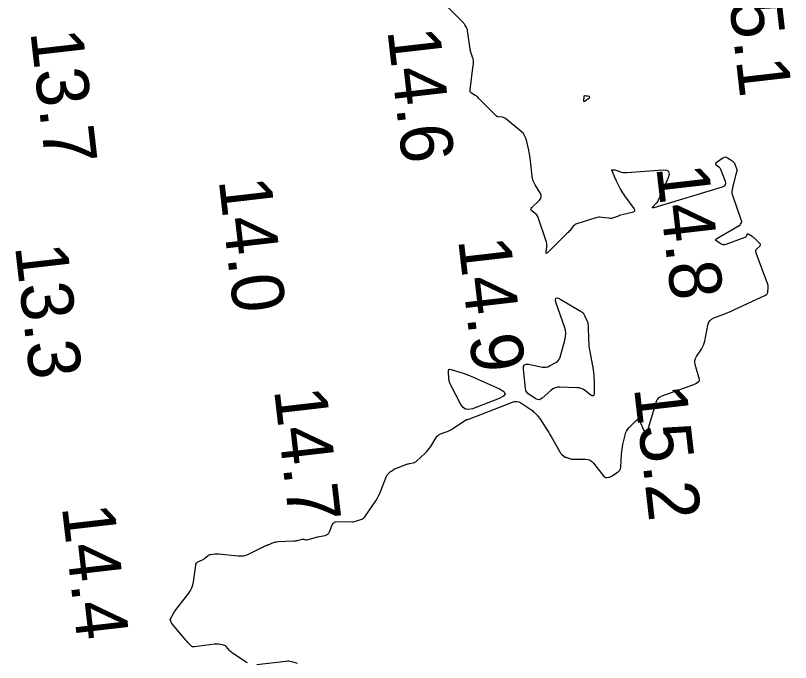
# Model space of a CAD drawing. Extents: x 1023796 to 1112670, y 656573 to 837340.
# Drawn here: x 1109801.7 to 1109875.9, y 681127.5 to 681189.4 of the extents above; entities that cross this region are included whole.
import ezdxf

# ---------------------------------------------------------------- set-up
doc = ezdxf.new("R2010")
doc.units = 0
doc.layers.add('V-CHAN-CONT-15FT', color=7, linetype='Continuous')
doc.layers.add('V-TOPO-SOUN', color=7, linetype='Continuous')

msp = doc.modelspace()

# ---------------------------------------------------------------- linework, layer by layer
at = {"layer": 'V-CHAN-CONT-15FT'}
for points in [[(1109858.978, 681174.599), (1109858.79, 681174.585), (1109858.772, 681174.582), (1109858.763, 681174.574), (1109858.763, 681174.562), (1109858.773, 681174.547), (1109858.832, 681174.476), (1109858.846, 681174.458), (1109858.858, 681174.439), (1109858.869, 681174.419), (1109858.878, 681174.398), (1109859.065, 681173.91), (1109859.1, 681173.822), (1109859.137, 681173.735), (1109859.177, 681173.649), (1109859.22, 681173.564), (1109859.64, 681172.751), (1109859.727, 681172.59), (1109859.82, 681172.432), (1109859.92, 681172.277), (1109860.025, 681172.127), (1109860.907, 681170.916), (1109860.98, 681170.778), (1109860.981, 681170.668), (1109860.908, 681170.586), (1109860.761, 681170.531), (1109859.907, 681170.342), (1109859.786, 681170.313), (1109859.665, 681170.28), (1109859.546, 681170.243), (1109859.428, 681170.201), (1109858.958, 681170.028), (1109858.84, 681169.993), (1109858.72, 681169.973), (1109858.598, 681169.968), (1109858.475, 681169.979), (1109857.84, 681170.074), (1109857.694, 681170.088), (1109857.548, 681170.085), (1109857.404, 681170.065), (1109857.262, 681170.029), (1109855.458, 681169.46), (1109855.358, 681169.421), (1109855.266, 681169.368), (1109855.184, 681169.301), (1109855.11, 681169.222), (1109854.834, 681168.878), (1109854.764, 681168.793), (1109854.691, 681168.71), (1109854.616, 681168.63), (1109854.539, 681168.552), (1109852.639, 681166.688), (1109852.567, 681166.63), (1109852.52, 681166.622), (1109852.5, 681166.664), (1109852.506, 681166.757), (1109852.58, 681167.231), (1109852.592, 681167.349), (1109852.589, 681167.465), (1109852.573, 681167.581), (1109852.542, 681167.695), (1109851.758, 681170.064), (1109851.715, 681170.167), (1109851.659, 681170.261), (1109851.59, 681170.345), (1109851.507, 681170.42), (1109851.148, 681170.701), (1109851.08, 681170.772), (1109851.054, 681170.846), (1109851.072, 681170.922), (1109851.132, 681171), (1109851.875, 681171.716), (1109851.994, 681171.866), (1109852.047, 681172.024), (1109852.036, 681172.191), (1109851.959, 681172.366), (1109851.47, 681173.174), (1109851.363, 681173.372), (1109851.28, 681173.578), (1109851.219, 681173.792), (1109851.182, 681174.014), (1109851.012, 681175.495), (1109850.98, 681175.745), (1109850.941, 681175.993), (1109850.896, 681176.241), (1109850.844, 681176.487), (1109850.623, 681177.47), (1109850.55, 681177.706), (1109850.443, 681177.92), (1109850.301, 681178.113), (1109850.125, 681178.284), (1109848.634, 681179.524), (1109848.567, 681179.572), (1109848.495, 681179.609), (1109848.418, 681179.633), (1109848.336, 681179.646), (1109847.853, 681179.684), (1109847.843, 681179.686), (1109847.835, 681179.691), (1109847.829, 681179.697), (1109847.825, 681179.707), (1109847.808, 681179.758), (1109847.806, 681179.763), (1109847.803, 681179.765), (1109847.799, 681179.765), (1109847.795, 681179.762), (1109847.776, 681179.747), (1109847.772, 681179.744), (1109847.767, 681179.743), (1109847.763, 681179.744), (1109847.759, 681179.748), (1109846.043, 681181.492), (1109845.97, 681181.563), (1109845.892, 681181.629), (1109845.811, 681181.69), (1109845.725, 681181.746), (1109845.376, 681181.962), (1109845.302, 681182.022), (1109845.252, 681182.094), (1109845.228, 681182.178), (1109845.229, 681182.273), (1109845.538, 681184.639), (1109845.544, 681184.695), (1109845.549, 681184.752), (1109845.551, 681184.809), (1109845.55, 681184.866), (1109845.545, 681185.095), (1109845.541, 681185.152), (1109845.533, 681185.208), (1109845.521, 681185.263), (1109845.504, 681185.317), (1109845.338, 681185.784), (1109845.306, 681185.88), (1109845.28, 681185.977), (1109845.258, 681186.076), (1109845.241, 681186.176), (1109844.986, 681187.965), (1109844.972, 681188.038), (1109844.95, 681188.109), (1109844.921, 681188.178), (1109844.885, 681188.244), (1109844.725, 681188.501), (1109844.684, 681188.564), (1109844.639, 681188.625), (1109844.59, 681188.682), (1109844.538, 681188.737), (1109842.994, 681190.289)], [(1109823.911, 681127.446), (1109823.826, 681127.489), (1109823.745, 681127.539), (1109822.563, 681128.327), (1109822.469, 681128.394), (1109822.379, 681128.467), (1109822.294, 681128.544), (1109822.213, 681128.628), (1109821.877, 681128.996), (1109821.806, 681129.062), (1109821.727, 681129.113), (1109821.641, 681129.149), (1109821.546, 681129.17), (1109821.152, 681129.223), (1109821.054, 681129.234), (1109820.955, 681129.237), (1109820.857, 681129.234), (1109820.758, 681129.224), (1109818.843, 681128.964), (1109818.756, 681128.961), (1109818.676, 681128.978), (1109818.602, 681129.015), (1109818.535, 681129.071), (1109818.282, 681129.335), (1109818.219, 681129.402), (1109818.157, 681129.47), (1109818.097, 681129.538), (1109818.037, 681129.608), (1109816.692, 681131.215), (1109816.667, 681131.249), (1109816.644, 681131.283), (1109816.624, 681131.32), (1109816.606, 681131.358), (1109816.543, 681131.514), (1109816.532, 681131.553), (1109816.53, 681131.591), (1109816.537, 681131.628), (1109816.553, 681131.665), (1109816.835, 681132.155), (1109816.891, 681132.248), (1109816.949, 681132.339), (1109817.011, 681132.428), (1109817.075, 681132.514), (1109818.308, 681134.113), (1109818.475, 681134.361), (1109818.606, 681134.624), (1109818.7, 681134.902), (1109818.758, 681135.196), (1109818.967, 681136.794), (1109818.991, 681136.891), (1109819.035, 681136.974), (1109819.099, 681137.041), (1109819.184, 681137.095), (1109819.606, 681137.3), (1109819.678, 681137.337), (1109819.747, 681137.379), (1109819.814, 681137.425), (1109819.878, 681137.476), (1109820.128, 681137.685), (1109820.193, 681137.732), (1109820.263, 681137.769), (1109820.337, 681137.797), (1109820.415, 681137.814), (1109820.79, 681137.871), (1109820.879, 681137.882), (1109820.969, 681137.887), (1109821.058, 681137.886), (1109821.148, 681137.879), (1109823.046, 681137.678), (1109823.298, 681137.669), (1109823.543, 681137.694), (1109823.783, 681137.754), (1109824.016, 681137.849), (1109825.299, 681138.477), (1109825.348, 681138.501), (1109825.398, 681138.525), (1109825.447, 681138.548), (1109825.497, 681138.571), (1109825.695, 681138.664), (1109825.745, 681138.687), (1109825.795, 681138.709), (1109825.845, 681138.73), (1109825.896, 681138.751), (1109826.422, 681138.957), (1109826.528, 681138.993), (1109826.635, 681139.02), (1109826.745, 681139.038), (1109826.856, 681139.048), (1109828.334, 681139.107), (1109828.426, 681139.113), (1109828.518, 681139.123), (1109828.609, 681139.138), (1109828.7, 681139.157), (1109829.17, 681139.265), (1109829.206, 681139.271), (1109829.243, 681139.273), (1109829.28, 681139.27), (1109829.316, 681139.262), (1109829.462, 681139.222), (1109829.499, 681139.215), (1109829.535, 681139.212), (1109829.572, 681139.215), (1109829.608, 681139.223), (1109830.197, 681139.388), (1109830.308, 681139.418), (1109830.419, 681139.446), (1109830.53, 681139.471), (1109830.642, 681139.495), (1109831.354, 681139.636), (1109831.497, 681139.682), (1109831.617, 681139.757), (1109831.712, 681139.861), (1109831.782, 681139.994), (1109832.042, 681140.651), (1109832.118, 681140.79), (1109832.221, 681140.888), (1109832.352, 681140.946), (1109832.509, 681140.964), (1109833.918, 681140.943), (1109834.041, 681140.947), (1109834.162, 681140.962), (1109834.281, 681140.989), (1109834.398, 681141.027), (1109834.861, 681141.204), (1109834.97, 681141.255), (1109835.069, 681141.322), (1109835.155, 681141.403), (1109835.229, 681141.498), (1109836.198, 681142.952), (1109836.341, 681143.181), (1109836.472, 681143.416), (1109836.589, 681143.657), (1109836.694, 681143.906), (1109837.241, 681145.306), (1109837.265, 681145.36), (1109837.295, 681145.41), (1109837.33, 681145.456), (1109837.371, 681145.499), (1109837.561, 681145.678), (1109837.597, 681145.71), (1109837.633, 681145.741), (1109837.671, 681145.771), (1109837.709, 681145.799), (1109837.866, 681145.91), (1109837.906, 681145.937), (1109837.947, 681145.961), (1109837.99, 681145.982), (1109838.034, 681146.001), (1109839.091, 681146.417), (1109839.176, 681146.449), (1109839.262, 681146.476), (1109839.349, 681146.499), (1109839.437, 681146.519), (1109839.791, 681146.589), (1109839.877, 681146.612), (1109839.958, 681146.646), (1109840.032, 681146.691), (1109840.102, 681146.747), (1109840.928, 681147.509), (1109841.079, 681147.659), (1109841.219, 681147.817), (1109841.348, 681147.985), (1109841.465, 681148.161), (1109841.989, 681149.009), (1109842.071, 681149.12), (1109842.167, 681149.213), (1109842.278, 681149.288), (1109842.404, 681149.344), (1109842.938, 681149.533), (1109843.07, 681149.584), (1109843.198, 681149.642), (1109843.322, 681149.708), (1109843.443, 681149.781), (1109844.839, 681150.681), (1109844.86, 681150.693), (1109844.881, 681150.704), (1109844.902, 681150.712), (1109844.925, 681150.719), (1109845.016, 681150.744), (1109845.039, 681150.751), (1109845.062, 681150.758), (1109845.084, 681150.766), (1109845.106, 681150.774), (1109849.278, 681152.394), (1109849.485, 681152.45), (1109849.687, 681152.456), (1109849.883, 681152.41), (1109850.075, 681152.314), (1109851.034, 681151.697), (1109851.12, 681151.639), (1109851.202, 681151.576), (1109851.279, 681151.508), (1109851.354, 681151.436), (1109851.643, 681151.139), (1109851.713, 681151.063), (1109851.78, 681150.984), (1109851.842, 681150.902), (1109851.901, 681150.816), (1109852.524, 681149.865), (1109852.646, 681149.677), (1109852.764, 681149.486), (1109852.878, 681149.294), (1109852.99, 681149.099), (1109853.814, 681147.634), (1109853.849, 681147.577), (1109853.888, 681147.523), (1109853.93, 681147.472), (1109853.976, 681147.424), (1109854.233, 681147.176), (1109854.25, 681147.162), (1109854.269, 681147.151), (1109854.289, 681147.143), (1109854.311, 681147.137), (1109854.4, 681147.123), (1109854.423, 681147.119), (1109854.445, 681147.113), (1109854.466, 681147.107), (1109854.487, 681147.099), (1109854.758, 681146.989), (1109854.811, 681146.971), (1109854.865, 681146.957), (1109854.92, 681146.949), (1109854.975, 681146.946), (1109856.285, 681146.927), (1109856.51, 681146.901), (1109856.713, 681146.829), (1109856.893, 681146.711), (1109857.051, 681146.548), (1109858.072, 681145.247), (1109858.114, 681145.205), (1109858.162, 681145.177), (1109858.215, 681145.165), (1109858.274, 681145.167), (1109858.523, 681145.204), (1109858.584, 681145.216), (1109858.643, 681145.235), (1109858.699, 681145.26), (1109858.753, 681145.291), (1109859.399, 681145.716), (1109859.51, 681145.806), (1109859.591, 681145.914), (1109859.644, 681146.038), (1109859.666, 681146.179), (1109859.737, 681147.457), (1109859.754, 681147.679), (1109859.78, 681147.9), (1109859.815, 681148.12), (1109859.86, 681148.339), (1109860.06, 681149.224), (1109860.121, 681149.428), (1109860.208, 681149.617), (1109860.32, 681149.793), (1109860.459, 681149.954), (1109861.139, 681150.648), (1109861.247, 681150.73), (1109861.341, 681150.746), (1109861.422, 681150.696), (1109861.489, 681150.578), (1109861.829, 681149.737), (1109861.845, 681149.708), (1109861.865, 681149.684), (1109861.891, 681149.666), (1109861.922, 681149.654), (1109862.093, 681149.607), (1109862.108, 681149.605), (1109862.122, 681149.605), (1109862.135, 681149.608), (1109862.149, 681149.614), (1109862.216, 681149.652), (1109862.222, 681149.655), (1109862.226, 681149.66), (1109862.229, 681149.665), (1109862.232, 681149.67), (1109862.241, 681149.694), (1109862.245, 681149.707), (1109862.249, 681149.719), (1109863.079, 681152.478), (1109863.098, 681152.531), (1109863.122, 681152.58), (1109863.153, 681152.626), (1109863.188, 681152.669), (1109863.343, 681152.835), (1109863.383, 681152.874), (1109863.427, 681152.907), (1109863.475, 681152.935), (1109863.526, 681152.957), (1109866.659, 681154.092), (1109866.72, 681154.117), (1109866.78, 681154.145), (1109866.837, 681154.178), (1109866.893, 681154.214), (1109867.11, 681154.368), (1109867.155, 681154.409), (1109867.183, 681154.457), (1109867.192, 681154.511), (1109867.183, 681154.572), (1109866.784, 681155.984), (1109866.748, 681156.186), (1109866.756, 681156.381), (1109866.809, 681156.569), (1109866.906, 681156.75), (1109867.383, 681157.459), (1109867.493, 681157.641), (1109867.581, 681157.83), (1109867.65, 681158.028), (1109867.698, 681158.235), (1109867.974, 681159.75), (1109868.045, 681159.985), (1109868.164, 681160.179), (1109868.333, 681160.332), (1109868.55, 681160.445), (1109869.517, 681160.815), (1109869.758, 681160.91), (1109869.997, 681161.009), (1109870.235, 681161.111), (1109870.471, 681161.218), (1109873.521, 681162.626), (1109873.606, 681162.678), (1109873.669, 681162.744), (1109873.71, 681162.826), (1109873.729, 681162.924), (1109873.763, 681163.343), (1109873.766, 681163.447), (1109873.757, 681163.549), (1109873.738, 681163.65), (1109873.707, 681163.75), (1109872.595, 681166.746), (1109872.574, 681166.834), (1109872.58, 681166.915), (1109872.612, 681166.989), (1109872.671, 681167.057), (1109872.958, 681167.316), (1109873.013, 681167.382), (1109873.031, 681167.447), (1109873.015, 681167.514), (1109872.963, 681167.581), (1109872.497, 681168.036), (1109872.434, 681168.094), (1109872.367, 681168.147), (1109872.298, 681168.197), (1109872.225, 681168.241), (1109871.858, 681168.452), (1109871.82, 681168.467), (1109871.787, 681168.466), (1109871.759, 681168.449), (1109871.735, 681168.416), (1109871.649, 681168.252), (1109871.625, 681168.214), (1109871.595, 681168.182), (1109871.56, 681168.157), (1109871.519, 681168.138), (1109869.698, 681167.464), (1109869.583, 681167.435), (1109869.471, 681167.434), (1109869.362, 681167.46), (1109869.257, 681167.514), (1109868.841, 681167.785), (1109868.763, 681167.852), (1109868.739, 681167.918), (1109868.767, 681167.982), (1109868.848, 681168.045), (1109870.998, 681169.282), (1109871.036, 681169.307), (1109871.069, 681169.337), (1109871.097, 681169.371), (1109871.121, 681169.41), (1109871.207, 681169.574), (1109871.224, 681169.615), (1109871.232, 681169.657), (1109871.23, 681169.7), (1109871.22, 681169.743), (1109870.347, 681172.247), (1109870.325, 681172.322), (1109870.314, 681172.399), (1109870.313, 681172.476), (1109870.321, 681172.554), (1109870.375, 681172.867), (1109870.389, 681172.946), (1109870.405, 681173.024), (1109870.422, 681173.101), (1109870.442, 681173.178), (1109870.771, 681174.443), (1109870.787, 681174.532), (1109870.789, 681174.62), (1109870.776, 681174.707), (1109870.748, 681174.793), (1109870.608, 681175.135), (1109870.568, 681175.216), (1109870.517, 681175.289), (1109870.456, 681175.353), (1109870.384, 681175.408), (1109869.878, 681175.744), (1109869.768, 681175.799), (1109869.658, 681175.816), (1109869.548, 681175.797), (1109869.439, 681175.742), (1109868.776, 681175.291), (1109868.726, 681175.246), (1109868.709, 681175.2), (1109868.724, 681175.154), (1109868.772, 681175.107), (1109869.027, 681174.917), (1109869.086, 681174.866), (1109869.136, 681174.809), (1109869.178, 681174.744), (1109869.21, 681174.673), (1109869.644, 681173.527), (1109869.688, 681173.33), (1109869.656, 681173.17), (1109869.548, 681173.048), (1109869.365, 681172.963), (1109862.819, 681170.999), (1109862.735, 681170.982), (1109862.697, 681170.992), (1109862.704, 681171.031), (1109862.756, 681171.099), (1109863.054, 681171.425), (1109863.124, 681171.508), (1109863.188, 681171.597), (1109863.243, 681171.691), (1109863.291, 681171.789), (1109864.214, 681173.887), (1109864.31, 681174.218), (1109864.258, 681174.445), (1109864.061, 681174.569), (1109863.717, 681174.589), (1109860.234, 681174.323), (1109860.112, 681174.319), (1109859.992, 681174.327), (1109859.873, 681174.347), (1109859.756, 681174.379), (1109859.13, 681174.581), (1109859.093, 681174.591), (1109859.055, 681174.598), (1109859.017, 681174.6), (1109858.978, 681174.599)], [(1109828.714, 681127.392), (1109828.163, 681127.543), (1109828.024, 681127.574), (1109827.885, 681127.591), (1109827.745, 681127.595), (1109827.603, 681127.584), (1109824.835, 681127.249)]]:
    msp.add_lwpolyline(points, dxfattribs=at)
for points in [[(1109856.42, 681181.701), (1109856.454, 681181.696), (1109856.488, 681181.689), (1109856.638, 681181.655), (1109856.662, 681181.646), (1109856.676, 681181.632), (1109856.68, 681181.612), (1109856.673, 681181.587), (1109856.612, 681181.437), (1109856.608, 681181.431), (1109856.603, 681181.426), (1109856.597, 681181.423), (1109856.59, 681181.421), (1109856.556, 681181.42), (1109856.548, 681181.419), (1109856.541, 681181.417), (1109856.534, 681181.414), (1109856.527, 681181.409), (1109856.21, 681181.172), (1109856.162, 681181.145), (1109856.13, 681181.145), (1109856.112, 681181.172), (1109856.109, 681181.227), (1109856.138, 681181.652), (1109856.145, 681181.682), (1109856.159, 681181.703), (1109856.182, 681181.714), (1109856.212, 681181.717), (1109856.351, 681181.708), (1109856.386, 681181.706)], [(1109856.492, 681159.966), (1109856.515, 681159.839), (1109856.526, 681159.709), (1109856.57, 681158.328), (1109856.584, 681158.054), (1109856.608, 681157.782), (1109856.642, 681157.511), (1109856.685, 681157.241), (1109856.999, 681155.503), (1109857.04, 681155.239), (1109857.07, 681154.974), (1109857.088, 681154.708), (1109857.095, 681154.441), (1109857.097, 681153.218), (1109857.078, 681153.065), (1109857.021, 681152.989), (1109856.926, 681152.989), (1109856.793, 681153.065), (1109856.182, 681153.522), (1109856.024, 681153.623), (1109855.857, 681153.697), (1109855.681, 681153.744), (1109855.495, 681153.764), (1109853.831, 681153.82), (1109853.589, 681153.807), (1109853.364, 681153.75), (1109853.154, 681153.649), (1109852.96, 681153.505), (1109852.124, 681152.757), (1109851.982, 681152.661), (1109851.836, 681152.621), (1109851.685, 681152.637), (1109851.53, 681152.71), (1109850.9, 681153.115), (1109850.76, 681153.227), (1109850.653, 681153.36), (1109850.581, 681153.514), (1109850.543, 681153.69), (1109850.334, 681155.555), (1109850.341, 681155.796), (1109850.426, 681155.953), (1109850.589, 681156.025), (1109850.83, 681156.012), (1109852.163, 681155.749), (1109852.335, 681155.729), (1109852.502, 681155.74), (1109852.665, 681155.78), (1109852.823, 681155.851), (1109853.445, 681156.193), (1109853.587, 681156.289), (1109853.702, 681156.407), (1109853.791, 681156.545), (1109853.853, 681156.705), (1109854.31, 681158.311), (1109854.377, 681158.635), (1109854.392, 681158.957), (1109854.357, 681159.278), (1109854.271, 681159.597), (1109853.478, 681161.858), (1109853.401, 681162.178), (1109853.449, 681162.344), (1109853.622, 681162.358), (1109853.92, 681162.219), (1109855.855, 681161.062), (1109855.96, 681160.988), (1109856.051, 681160.901), (1109856.127, 681160.801), (1109856.189, 681160.688), (1109856.408, 681160.21), (1109856.456, 681160.089)], [(1109844.771, 681155.09), (1109844.973, 681155.011), (1109845.172, 681154.926), (1109848.046, 681153.656), (1109848.451, 681153.42), (1109848.582, 681153.19), (1109848.44, 681152.966), (1109848.025, 681152.749), (1109845.459, 681151.752), (1109845.11, 681151.67), (1109844.808, 681151.713), (1109844.554, 681151.88), (1109844.346, 681152.172), (1109843.393, 681154.006), (1109843.324, 681154.155), (1109843.271, 681154.309), (1109843.233, 681154.467), (1109843.21, 681154.63), (1109843.15, 681155.29), (1109843.157, 681155.428), (1109843.207, 681155.513), (1109843.3, 681155.544), (1109843.436, 681155.521), (1109844.361, 681155.231), (1109844.567, 681155.163)]]:
    msp.add_lwpolyline(points, close=True, dxfattribs=at)

# ---------------------------------------------------------------- texts
at = {"layer": 'V-TOPO-SOUN'}
for s, p in [('15.1 ', (1109869.612, 681194.363)), ('13.7 ', (1109803.131, 681187.833)), ('14.6 ', (1109837.308, 681187.98)), ('14.8 ', (1109863.041, 681174.903)), ('14.0 ', (1109821.158, 681173.661)), ('13.3 ', (1109801.661, 681167.323)), ('14.9 ', (1109844.081, 681167.953)), ('14.7 ', (1109826.461, 681153.583)), ('15.2 ', (1109860.911, 681153.773)), ('14.4 ', (1109806.151, 681142.393))]:
    msp.add_text(s, height=5, rotation=276.55942, dxfattribs=at).set_placement(p)

doc.saveas('drawing.dxf')
